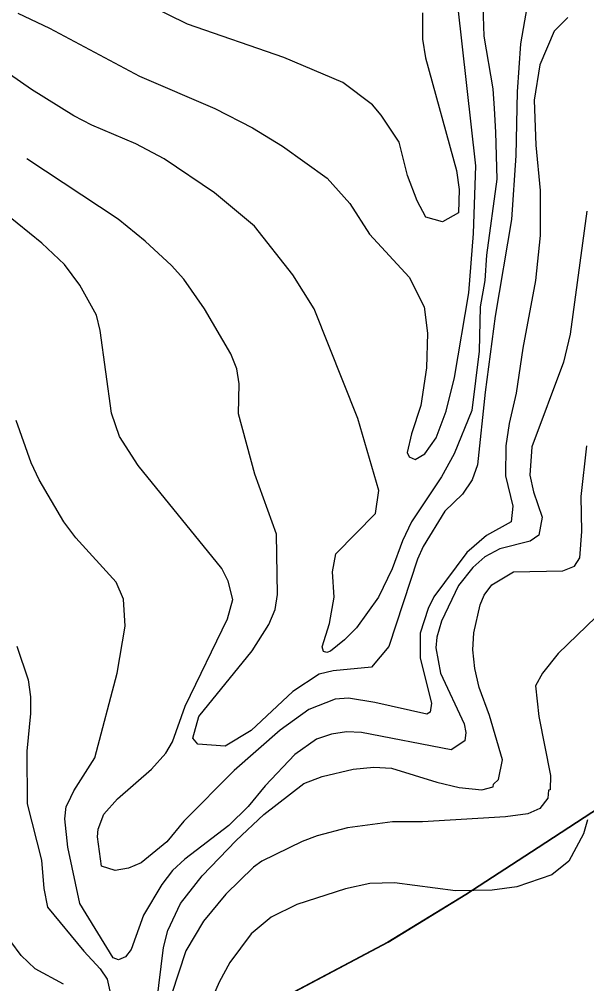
# Model space of a CAD drawing. Extents: x -662620 to -656370, y -1067090 to -1062990.
# Drawn here: x -661271.5 to -661098.4, y -1064880.6 to -1064586.3 of the extents above; entities that cross this region are included whole.
import ezdxf

# ---------------------------------------------------------------- set-up
doc = ezdxf.new("R2010")
doc.units = 0
for name, color, linetype in [('HRANICE_KATASTRÁLNÍHO_ÚZEMÍ', 7, 'Continuous'), ('OBVOD_PÚ', 7, 'Continuous'), ('ORNÁ_PŮDA_-_STÁVAJÍCÍ', 7, 'Continuous'), ('VRSTEVNICE_ZDŮRAZNĚNÁ', 7, 'Continuous'), ('VRSTEVNICE_ZÁKLADNÍ', 7, 'Continuous')]:
    doc.layers.add(name, color=color, linetype=linetype)

msp = doc.modelspace()

# ---------------------------------------------------------------- linework, layer by layer
at = {"layer": 'HRANICE_KATASTRÁLNÍHO_ÚZEMÍ'}
msp.add_lwpolyline([(-661084.87, -1065119.64), (-661102.37, -1065118.14), (-661115.38, -1065113.28), (-661120.59, -1065112.54), (-661124.08, -1065111.42), (-661154.7, -1065102.6), (-661181.01, -1065095.82), (-661227.54, -1065081.27), (-661226.55, -1065066.83), (-661222.69, -1065010.84), (-661214.86, -1064940.22), (-661208.58, -1064894.23), (-661159.02, -1064867.91), (-661135.27, -1064853.42), (-661113.22, -1064839.07), (-661094.5, -1064826.83), (-661084.94, -1064821.08), (-661076.37, -1064815.88), (-661057.62, -1064805.24), (-661041.47, -1064796.07), (-661025.44, -1064786.92), (-661009.83, -1064778.02)], dxfattribs=at)
at = {"layer": 'OBVOD_PÚ'}
for points in [[(-661094.5, -1064826.83), (-661113.22, -1064839.07)], [(-661113.22, -1064839.07), (-661135.27, -1064853.42)], [(-661135.27, -1064853.42), (-661159.02, -1064867.91)], [(-661159.02, -1064867.91), (-661208.58, -1064894.23)]]:
    msp.add_lwpolyline(points, dxfattribs=at)
at = {"layer": 'ORNÁ_PŮDA_-_STÁVAJÍCÍ'}
for p, q in [((-661113.22, -1064839.07), (-661094.5, -1064826.83)), ((-661135.27, -1064853.42), (-661113.22, -1064839.07)), ((-661159.01, -1064867.92), (-661135.27, -1064853.42)), ((-661196.69, -1064887.92), (-661159.01, -1064867.92))]:
    msp.add_line(p, q, dxfattribs=at)
msp.add_lwpolyline([(-661196.69, -1064887.92), (-661159.01, -1064867.92), (-661135.27, -1064853.42), (-661113.22, -1064839.07), (-661094.5, -1064826.83), (-661084.94, -1064821.08), (-661076.37, -1064815.88), (-661057.62, -1064805.24), (-661041.47, -1064796.07), (-661025.44, -1064786.92), (-661009.83, -1064778.02), (-660975.8, -1064758.7), (-660969.47, -1064755.07), (-660946.92, -1064677.07), (-660943.73, -1064665.62), (-660913.99, -1064570.06)], dxfattribs=at)
at = {"layer": 'VRSTEVNICE_ZDŮRAZNĚNÁ'}
for points in [[(-661115.91, -1064577.85), (-661118.64, -1064593.77), (-661119.64, -1064608.39), (-661120.07, -1064627.88), (-661121.36, -1064647.38), (-661126.38, -1064676.91), (-661129.39, -1064700.03), (-661131.68, -1064722.21), (-661133.4, -1064726.8), (-661136.27, -1064731.24), (-661141.72, -1064736.4), (-661148.31, -1064747.15), (-661150.03, -1064751.02), (-661158.78, -1064777.69), (-661164.08, -1064784), (-661175.69, -1064785.14), (-661179.99, -1064786.15), (-661188.02, -1064791.45)], [(-661188.02, -1064791.45), (-661200.78, -1064803.35), (-661208.66, -1064808.08), (-661216.98, -1064807.51), (-661218.55, -1064805.64), (-661216.69, -1064799.05), (-661200.49, -1064778.98), (-661195.33, -1064770.95), (-661193.47, -1064766.36), (-661192.75, -1064761.78), (-661193.04, -1064743.43), (-661199.63, -1064725.08), (-661204.65, -1064706.73), (-661204.36, -1064697.55), (-661205.08, -1064692.97), (-661206.94, -1064688.38), (-661214.97, -1064674.62), (-661221.28, -1064665.59), (-661225, -1064661.43), (-661233.03, -1064653.97), (-661241.35, -1064647.24), (-661269.16, -1064628.89)], [(-661098.14, -1064830.59), (-661099.43, -1064834.89), (-661103.87, -1064843.2), (-661109.03, -1064847.36), (-661119.78, -1064851.09), (-661127.24, -1064852.09), (-661138.42, -1064852.23), (-661157.05, -1064849.8), (-661164.51, -1064850.08), (-661171.96, -1064851.66), (-661186.87, -1064856.39), (-661194.61, -1064860.26), (-661200.78, -1064865.42), (-661207.23, -1064874.17), (-661210.53, -1064880.19), (-661213.54, -1064887.21)]]:
    msp.add_lwpolyline(points, dxfattribs=at)
at = {"layer": 'VRSTEVNICE_ZÁKLADNÍ'}
for points in [[(-661148.45, -1064584.3), (-661148.45, -1064592.33), (-661147.59, -1064598.07), (-661138.13, -1064632.47), (-661137.27, -1064638.21), (-661137.56, -1064645.37), (-661142.43, -1064648.1), (-661147.45, -1064646.66), (-661150.17, -1064641.65), (-661153.04, -1064633.9), (-661155.62, -1064623.73), (-661161.07, -1064615.56), (-661163.79, -1064612.4), (-661172.82, -1064605.52), (-661190.74, -1064597.92), (-661220.13, -1064587.74), (-661255.97, -1064570.11)], [(-661148.45, -1064584.3), (-661148.45, -1064592.33), (-661147.59, -1064598.07), (-661138.13, -1064632.47), (-661137.27, -1064638.21), (-661137.56, -1064645.37), (-661142.43, -1064648.1), (-661147.45, -1064646.66), (-661150.17, -1064641.65), (-661153.04, -1064633.9), (-661155.62, -1064623.73), (-661161.07, -1064615.56), (-661163.79, -1064612.4), (-661172.82, -1064605.52), (-661190.74, -1064597.92), (-661220.13, -1064587.74), (-661255.97, -1064570.11)], [(-661271.88, -1064584.45), (-661262.28, -1064589.03), (-661234.75, -1064603.66), (-661211.82, -1064613.55), (-661200.35, -1064619.43), (-661191.17, -1064625.02), (-661177.55, -1064634.76), (-661170.67, -1064642.51), (-661164.65, -1064651.82), (-661152.61, -1064665.01), (-661148.02, -1064674.04), (-661147.02, -1064682.07), (-661147.31, -1064692.68), (-661149.03, -1064704.15), (-661151.89, -1064712.75), (-661153.18, -1064718.48), (-661152.61, -1064719.77), (-661150.75, -1064720.63), (-661147.74, -1064718.91), (-661144.3, -1064714.04), (-661141.29, -1064705.87), (-661138.71, -1064695.55), (-661134.41, -1064669.74), (-661132.97, -1064651.68), (-661132.26, -1064631.04), (-661137.7, -1064582.01)], [(-661271.88, -1064584.45), (-661262.28, -1064589.03), (-661234.75, -1064603.66), (-661211.82, -1064613.55), (-661200.35, -1064619.43), (-661191.17, -1064625.02), (-661177.55, -1064634.76), (-661170.67, -1064642.51), (-661164.65, -1064651.82), (-661152.61, -1064665.01), (-661148.02, -1064674.04), (-661147.02, -1064682.07), (-661147.31, -1064692.68), (-661149.03, -1064704.15), (-661151.89, -1064712.75), (-661153.18, -1064718.48), (-661152.61, -1064719.77), (-661150.75, -1064720.63), (-661147.74, -1064718.91), (-661144.3, -1064714.04), (-661141.29, -1064705.87), (-661138.71, -1064695.55), (-661134.41, -1064669.74), (-661132.97, -1064651.68), (-661132.26, -1064631.04), (-661137.7, -1064582.01)], [(-661130.1, -1064582.3), (-661129.82, -1064591.47), (-661127.09, -1064607.53), (-661126.66, -1064613.55), (-661126.23, -1064620.72), (-661125.8, -1064635.05), (-661128.96, -1064658.27), (-661129.53, -1064666.02), (-661130.96, -1064674.04), (-661131.25, -1064687.52), (-661133.44, -1064705.69), (-661138.85, -1064718.91), (-661142.72, -1064725.94)], [(-661130.1, -1064582.3), (-661129.82, -1064591.47), (-661127.09, -1064607.53), (-661126.66, -1064613.55), (-661126.23, -1064620.72), (-661125.8, -1064635.05), (-661128.96, -1064658.27), (-661129.53, -1064666.02), (-661130.96, -1064674.04), (-661131.25, -1064687.52), (-661133.44, -1064705.69), (-661138.85, -1064718.91), (-661142.72, -1064725.94)], [(-661104.16, -1064585.74), (-661108.31, -1064589.89), (-661112.76, -1064600.22), (-661114.48, -1064610.97), (-661113.9, -1064624.73), (-661112.61, -1064638.49), (-661112.61, -1064652.25), (-661114.05, -1064666.02), (-661117.92, -1064686.66), (-661119.93, -1064700.42), (-661122.08, -1064709.6), (-661123.08, -1064716.48), (-661123.22, -1064725.65), (-661120.93, -1064734.83), (-661121.5, -1064739.7), (-661128.96, -1064743.86), (-661134.98, -1064749.02), (-661145.01, -1064762.49)], [(-661104.16, -1064585.74), (-661108.31, -1064589.89), (-661112.76, -1064600.22), (-661114.48, -1064610.97), (-661113.9, -1064624.73), (-661112.61, -1064638.49), (-661112.61, -1064652.25), (-661114.05, -1064666.02), (-661117.92, -1064686.66), (-661119.93, -1064700.42), (-661122.08, -1064709.6), (-661123.08, -1064716.48), (-661123.22, -1064725.65), (-661120.93, -1064734.83), (-661121.5, -1064739.7), (-661128.96, -1064743.86), (-661134.98, -1064749.02), (-661145.01, -1064762.49)], [(-661142.72, -1064725.94), (-661151.89, -1064739.7), (-661154.62, -1064745.43), (-661157.77, -1064754.04), (-661161.93, -1064762.64), (-661168.67, -1064771.95), (-661172.25, -1064775.68), (-661176.55, -1064779.12), (-661177.7, -1064779.55), (-661178.7, -1064779.27), (-661179.13, -1064777.83), (-661176.84, -1064770.66), (-661175.4, -1064762.64), (-661175.98, -1064754.9), (-661174.97, -1064749.45), (-661162.79, -1064737.12), (-661161.78, -1064730.09), (-661168.24, -1064708.16), (-661181.57, -1064674.62), (-661188.02, -1064664.3), (-661199.77, -1064649.39), (-661211.96, -1064639.21), (-661227.3, -1064628.89), (-661235.9, -1064624.3), (-661249.38, -1064618.57), (-661254.82, -1064615.7), (-661267.72, -1064607.67), (-661286.93, -1064594.34)], [(-661142.72, -1064725.94), (-661151.89, -1064739.7), (-661154.62, -1064745.43), (-661157.77, -1064754.04), (-661161.93, -1064762.64), (-661168.67, -1064771.95), (-661172.25, -1064775.68), (-661176.55, -1064779.12), (-661177.7, -1064779.55), (-661178.7, -1064779.27), (-661179.13, -1064777.83), (-661176.84, -1064770.66), (-661175.4, -1064762.64), (-661175.98, -1064754.9), (-661174.97, -1064749.45), (-661162.79, -1064737.12), (-661161.78, -1064730.09), (-661168.24, -1064708.16), (-661181.57, -1064674.62), (-661188.02, -1064664.3), (-661199.77, -1064649.39), (-661211.96, -1064639.21), (-661227.3, -1064628.89), (-661235.9, -1064624.3), (-661249.38, -1064618.57), (-661254.82, -1064615.7), (-661267.72, -1064607.67), (-661286.93, -1064594.34)], [(-661145.01, -1064762.49), (-661146.73, -1064766.08), (-661149.17, -1064773.67), (-661149.17, -1064781.27), (-661145.73, -1064795.03), (-661146.16, -1064797.76), (-661147.16, -1064798.33), (-661163.08, -1064794.75), (-661171.1, -1064793.46), (-661175.12, -1064793.74), (-661183.14, -1064796.9), (-661191.89, -1064803.2), (-661205.94, -1064815.53), (-661221.28, -1064831.02), (-661226.44, -1064837.32), (-661234.32, -1064843.77), (-661238.19, -1064845.35), (-661242.21, -1064846.07), (-661246.36, -1064844.78), (-661247.65, -1064835.75), (-661247.37, -1064833.45), (-661245.65, -1064828.87), (-661241.49, -1064824.14), (-661231.17, -1064815.1), (-661226.72, -1064810.23), (-661224.72, -1064806.79), (-661220.85, -1064795.89), (-661207.95, -1064769.23), (-661206.37, -1064763.35), (-661207.8, -1064757.76), (-661209.67, -1064753.89), (-661235.18, -1064722.5), (-661240.92, -1064713.61), (-661243.35, -1064706.44), (-661246.79, -1064681.21), (-661247.94, -1064676.62), (-661252.96, -1064667.45), (-661257.69, -1064661.14), (-661264.57, -1064654.55), (-661298.55, -1064627.17)], [(-661145.01, -1064762.49), (-661146.73, -1064766.08), (-661149.17, -1064773.67), (-661149.17, -1064781.27), (-661145.73, -1064795.03), (-661146.16, -1064797.76), (-661147.16, -1064798.33), (-661163.08, -1064794.75), (-661171.1, -1064793.46), (-661175.12, -1064793.74), (-661183.14, -1064796.9), (-661191.89, -1064803.2), (-661205.94, -1064815.53), (-661221.28, -1064831.02), (-661226.44, -1064837.32), (-661234.32, -1064843.77), (-661238.19, -1064845.35), (-661242.21, -1064846.07), (-661246.36, -1064844.78), (-661247.65, -1064835.75), (-661247.37, -1064833.45), (-661245.65, -1064828.87), (-661241.49, -1064824.14), (-661231.17, -1064815.1), (-661226.72, -1064810.23), (-661224.72, -1064806.79), (-661220.85, -1064795.89), (-661207.95, -1064769.23), (-661206.37, -1064763.35), (-661207.8, -1064757.76), (-661209.67, -1064753.89), (-661235.18, -1064722.5), (-661240.92, -1064713.61), (-661243.35, -1064706.44), (-661246.79, -1064681.21), (-661247.94, -1064676.62), (-661252.96, -1064667.45), (-661257.69, -1064661.14), (-661264.57, -1064654.55), (-661298.55, -1064627.17)], [(-661098.42, -1064644.8), (-661103.44, -1064682.36), (-661105.45, -1064690.96), (-661115.2, -1064716.76), (-661115.77, -1064725.36), (-661114.62, -1064730.52), (-661112.04, -1064738.27), (-661113.05, -1064743.71), (-661115.63, -1064745.58), (-661124.94, -1064747.87), (-661129.53, -1064750.31), (-661133.11, -1064753.6), (-661137.56, -1064759.05), (-661142.72, -1064769.95), (-661144.15, -1064774.82), (-661144.44, -1064778.12), (-661143.01, -1064785.86), (-661135.84, -1064801.34), (-661135.26, -1064803.92), (-661135.55, -1064806.5), (-661139.71, -1064809.23), (-661167.09, -1064803.92), (-661171.68, -1064803.78), (-661176.26, -1064804.5), (-661180.85, -1064805.93), (-661187.45, -1064810.66), (-661196.48, -1064820.26), (-661201.64, -1064826.57), (-661207.52, -1064832.31), (-661220.99, -1064842.63), (-661224.72, -1064846.07), (-661228.02, -1064850.37)], [(-661098.42, -1064644.8), (-661103.44, -1064682.36), (-661105.45, -1064690.96), (-661115.2, -1064716.76), (-661115.77, -1064725.36), (-661114.62, -1064730.52), (-661112.04, -1064738.27), (-661113.05, -1064743.71), (-661115.63, -1064745.58), (-661124.94, -1064747.87), (-661129.53, -1064750.31), (-661133.11, -1064753.6), (-661137.56, -1064759.05), (-661142.72, -1064769.95), (-661144.15, -1064774.82), (-661144.44, -1064778.12), (-661143.01, -1064785.86), (-661135.84, -1064801.34), (-661135.26, -1064803.92), (-661135.55, -1064806.5), (-661139.71, -1064809.23), (-661167.09, -1064803.92), (-661171.68, -1064803.78), (-661176.26, -1064804.5), (-661180.85, -1064805.93), (-661187.45, -1064810.66), (-661196.48, -1064820.26), (-661201.64, -1064826.57), (-661207.52, -1064832.31), (-661220.99, -1064842.63), (-661224.72, -1064846.07), (-661228.02, -1064850.37)], [(-661228.02, -1064850.37), (-661233.61, -1064859.69), (-661237.33, -1064870.15), (-661239.05, -1064872.45), (-661241.2, -1064873.31), (-661242.78, -1064872.73), (-661252.96, -1064856.1), (-661256.69, -1064838.9), (-661257.55, -1064830.3), (-661257.12, -1064826.57), (-661256.69, -1064825.57), (-661254.82, -1064821.7), (-661248.37, -1064811.66), (-661241.63, -1064785.86), (-661239.2, -1064771.52), (-661239.63, -1064763.21), (-661241.92, -1064758.05), (-661254.25, -1064744.57), (-661257.83, -1064739.7), (-661265.43, -1064726.8), (-661267.87, -1064721.64), (-661272.45, -1064708.74)], [(-661228.02, -1064850.37), (-661233.61, -1064859.69), (-661237.33, -1064870.15), (-661239.05, -1064872.45), (-661241.2, -1064873.31), (-661242.78, -1064872.73), (-661252.96, -1064856.1), (-661256.69, -1064838.9), (-661257.55, -1064830.3), (-661257.12, -1064826.57), (-661256.69, -1064825.57), (-661254.82, -1064821.7), (-661248.37, -1064811.66), (-661241.63, -1064785.86), (-661239.2, -1064771.52), (-661239.63, -1064763.21), (-661241.92, -1064758.05), (-661254.25, -1064744.57), (-661257.83, -1064739.7), (-661265.43, -1064726.8), (-661267.87, -1064721.64), (-661272.45, -1064708.74)], [(-661230.31, -1064892.8), (-661227.44, -1064869.58), (-661226.15, -1064864.42), (-661222.28, -1064856.1), (-661215.69, -1064847.64), (-661205.36, -1064836.89), (-661196.91, -1064829.01), (-661184.72, -1064819.55), (-661179.13, -1064817.4), (-661169.67, -1064815.1), (-661163.36, -1064814.53), (-661157.92, -1064814.82), (-661144.15, -1064819.12), (-661137.27, -1064820.69), (-661130.39, -1064821.41), (-661126.95, -1064820.55), (-661126.81, -1064819.69), (-661125.37, -1064818.26), (-661124.08, -1064812.24), (-661128.1, -1064798.76), (-661131.25, -1064790.16), (-661132.54, -1064784.43), (-661133.11, -1064778.69), (-661132.83, -1064773.53), (-661130.96, -1064764.93), (-661129.67, -1064762.06), (-661127.38, -1064758.91), (-661120.79, -1064754.9), (-661105.73, -1064754.61), (-661102.15, -1064753.17), (-661100.57, -1064750.59), (-661099.86, -1064742.57), (-661100.14, -1064731.96), (-661098.42, -1064716.48)], [(-661230.31, -1064892.8), (-661227.44, -1064869.58), (-661226.15, -1064864.42), (-661222.28, -1064856.1), (-661215.69, -1064847.64), (-661205.36, -1064836.89), (-661196.91, -1064829.01), (-661184.72, -1064819.55), (-661179.13, -1064817.4), (-661169.67, -1064815.1), (-661163.36, -1064814.53), (-661157.92, -1064814.82), (-661144.15, -1064819.12), (-661137.27, -1064820.69), (-661130.39, -1064821.41), (-661126.95, -1064820.55), (-661126.81, -1064819.69), (-661125.37, -1064818.26), (-661124.08, -1064812.24), (-661128.1, -1064798.76), (-661131.25, -1064790.16), (-661132.54, -1064784.43), (-661133.11, -1064778.69), (-661132.83, -1064773.53), (-661130.96, -1064764.93), (-661129.67, -1064762.06), (-661127.38, -1064758.91), (-661120.79, -1064754.9), (-661105.73, -1064754.61), (-661102.15, -1064753.17), (-661100.57, -1064750.59), (-661099.86, -1064742.57), (-661100.14, -1064731.96), (-661098.42, -1064716.48)], [(-661092.69, -1064765.93), (-661107.17, -1064779.84), (-661111.9, -1064785.86), (-661114.05, -1064789.73), (-661113.05, -1064799.05), (-661109.46, -1064817.11), (-661109.6, -1064821.41), (-661110.04, -1064821.55), (-661110.32, -1064823.99), (-661112.76, -1064827.15), (-661116.34, -1064828.72), (-661123.22, -1064829.73), (-661148.45, -1064831.16), (-661157.63, -1064831.16), (-661171.39, -1064833.02), (-661180.57, -1064835.46), (-661185.15, -1064837.18), (-661197.48, -1064843.2), (-661200.06, -1064845.06), (-661208.52, -1064853.24), (-661215.26, -1064861.55), (-661220.7, -1064870.58), (-661225.01, -1064883.91)], [(-661092.69, -1064765.93), (-661107.17, -1064779.84), (-661111.9, -1064785.86), (-661114.05, -1064789.73), (-661113.05, -1064799.05), (-661109.46, -1064817.11), (-661109.6, -1064821.41), (-661110.04, -1064821.55), (-661110.32, -1064823.99), (-661112.76, -1064827.15), (-661116.34, -1064828.72), (-661123.22, -1064829.73), (-661148.45, -1064831.16), (-661157.63, -1064831.16), (-661171.39, -1064833.02), (-661180.57, -1064835.46), (-661185.15, -1064837.18), (-661197.48, -1064843.2), (-661200.06, -1064845.06), (-661208.52, -1064853.24), (-661215.26, -1064861.55), (-661220.7, -1064870.58), (-661225.01, -1064883.91)], [(-661272.17, -1064777.55), (-661268.73, -1064787.87), (-661268.01, -1064793.03), (-661268.01, -1064798.19), (-661269.16, -1064809.66), (-661269.01, -1064825.71), (-661264.71, -1064842.91), (-661264, -1064851.52), (-661262.85, -1064857.25), (-661251.81, -1064870.72), (-661246.79, -1064876.03), (-661244.64, -1064879.18), (-661243.21, -1064885.63)], [(-661272.17, -1064777.55), (-661268.73, -1064787.87), (-661268.01, -1064793.03), (-661268.01, -1064798.19), (-661269.16, -1064809.66), (-661269.01, -1064825.71), (-661264.71, -1064842.91), (-661264, -1064851.52), (-661262.85, -1064857.25), (-661251.81, -1064870.72), (-661246.79, -1064876.03), (-661244.64, -1064879.18), (-661243.21, -1064885.63)], [(-661257.98, -1064880.76), (-661266.58, -1064876.03), (-661270.88, -1064872.02), (-661274.03, -1064867.71)], [(-661257.98, -1064880.76), (-661266.58, -1064876.03), (-661270.88, -1064872.02), (-661274.03, -1064867.71)]]:
    msp.add_lwpolyline(points, dxfattribs=at)

doc.saveas('drawing.dxf')
